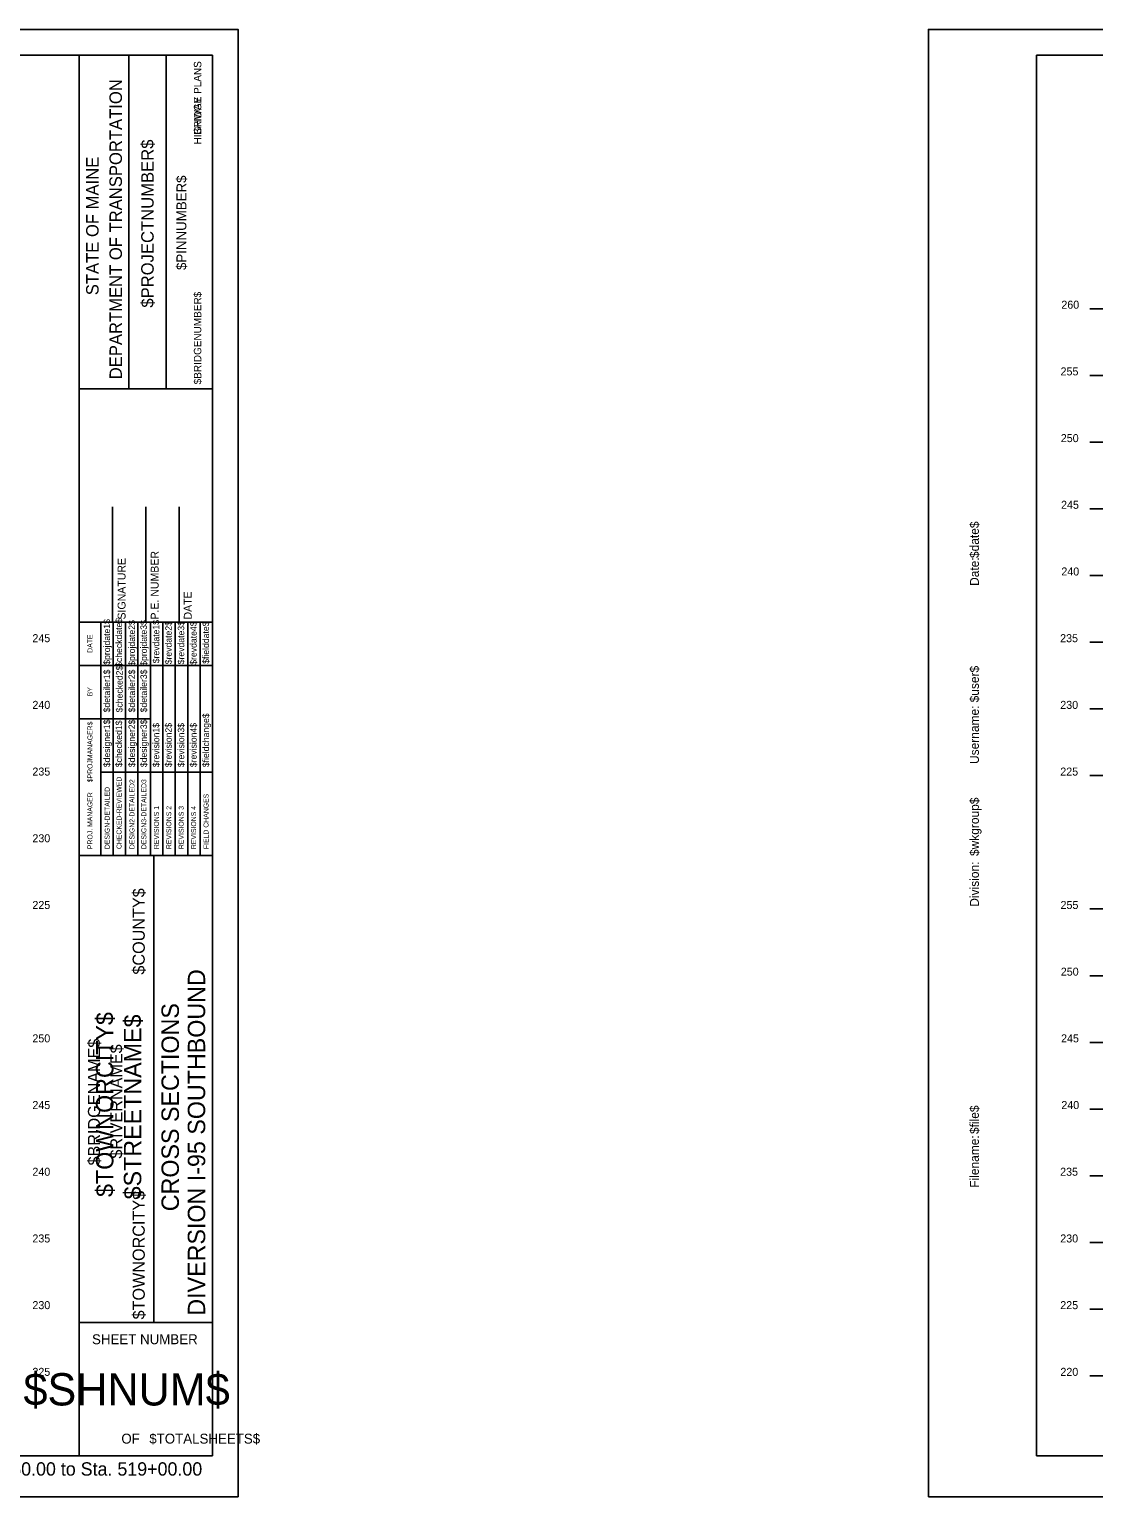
# Model space of a CAD drawing. Extents: x 1170543 to 1177585, y 609599 to 610623.
# Drawn here: x 1174097.8 to 1174177.6, y 609598.8 to 609708.8 of the extents above; entities that cross this region are included whole.
import ezdxf

# ---------------------------------------------------------------- set-up
doc = ezdxf.new("R2010")
doc.units = 0
for name, color, linetype in [('BORDER', 7, 'Continuous'), ('BRIDGE_TITLE', 7, 'Continuous'), ('H_V ANNOTATION', 7, 'Continuous'), ('HIGHWAY_TITLE', 7, 'Continuous'), ('MAJOR', 7, 'Continuous'), ('PLOT BOUNDARY', 7, 'Continuous')]:
    doc.layers.add(name, color=color, linetype=linetype)

msp = doc.modelspace()

# ---------------------------------------------------------------- linework, layer by layer
at = {"layer": 'BORDER'}
for p, q in [((1174111.53, 609706.87), (1173951.53, 609706.87)), ((1174101.53, 609601.88), (1174101.53, 609706.88)), ((1174105.26, 609681.87), (1174105.26, 609706.87)), ((1174108.05, 609681.87), (1174108.05, 609706.87)), ((1174111.53, 609601.88), (1174111.53, 609706.88)), ((1174333.29, 609706.87), (1174173.29, 609706.87)), ((1174173.29, 609706.87), (1174173.29, 609601.87)), ((1174101.53, 609681.87), (1174111.53, 609681.87)), ((1174104.03, 609664.38), (1174104.03, 609673.02)), ((1174106.53, 609664.38), (1174106.53, 609673.02)), ((1174109.03, 609664.38), (1174109.03, 609673.02)), ((1174101.53, 609664.38), (1174111.53, 609664.38)), ((1174101.53, 609646.88), (1174111.53, 609646.88)), ((1174107.12, 609611.88), (1174107.12, 609646.88)), ((1174101.53, 609611.88), (1174111.53, 609611.88)), ((1173951.53, 609601.87), (1174111.53, 609601.87)), ((1174173.29, 609601.87), (1174333.29, 609601.87))]:
    msp.add_line(p, q, dxfattribs=at)
for points in [[(1174103.15, 609661.13), (1174103.15, 609664.38)], [(1174104.08, 609646.88), (1174104.08, 609664.38)], [(1174105.01, 609664.38), (1174105.01, 609646.88)], [(1174105.94, 609646.88), (1174105.94, 609664.38)], [(1174106.87, 609646.88), (1174106.87, 609664.38)], [(1174107.8, 609646.88), (1174107.8, 609664.38)], [(1174108.74, 609646.88), (1174108.74, 609664.38)], [(1174109.67, 609646.88), (1174109.67, 609664.38)], [(1174110.6, 609646.88), (1174110.6, 609664.38)], [(1174103.15, 609646.88), (1174103.15, 609663.67)], [(1174101.53, 609661.13), (1174111.53, 609661.13)], [(1174101.53, 609657.13), (1174103.15, 609657.13)], [(1174103.15, 609657.13), (1174106.87, 609657.13)], [(1174103.15, 609653.13), (1174111.53, 609653.13)]]:
    msp.add_lwpolyline(points, dxfattribs=at)
at = {"layer": 'MAJOR'}
for p, q in [((1174177.28, 609687.87), (1174178.29, 609687.87)), ((1174177.28, 609682.87), (1174178.29, 609682.87)), ((1174177.28, 609677.87), (1174178.29, 609677.87)), ((1174177.28, 609672.87), (1174178.29, 609672.87)), ((1174177.28, 609667.87), (1174178.29, 609667.87)), ((1174177.28, 609662.87), (1174178.29, 609662.87)), ((1174177.28, 609657.87), (1174178.29, 609657.87)), ((1174177.28, 609652.87), (1174178.29, 609652.87)), ((1174177.28, 609642.87), (1174178.29, 609642.87)), ((1174177.28, 609637.87), (1174178.29, 609637.87)), ((1174177.28, 609632.87), (1174178.29, 609632.87)), ((1174177.28, 609627.87), (1174178.29, 609627.87)), ((1174177.28, 609622.87), (1174178.29, 609622.87)), ((1174177.28, 609617.87), (1174178.29, 609617.87)), ((1174177.28, 609612.87), (1174178.29, 609612.87)), ((1174177.28, 609607.87), (1174178.29, 609607.87))]:
    msp.add_line(p, q, dxfattribs=at)
at = {"layer": 'PLOT BOUNDARY'}
for points in [[(1173943.44, 609598.81), (1174113.44, 609598.81), (1174113.44, 609708.81), (1173943.44, 609708.81)], [(1174165.19, 609598.81), (1174335.19, 609598.81), (1174335.19, 609708.81), (1174165.19, 609708.81)]]:
    msp.add_lwpolyline(points, close=True, dxfattribs=at)

# ---------------------------------------------------------------- texts
at = {"layer": 'BORDER'}
for s, height, rotation, p in [('DEPARTMENT OF TRANSPORTATION', 0.9318, 90, (1174104.74, 609682.58)), ('$PROJECTNUMBER$', 0.9318, 90, (1174107.12, 609687.95)), ('STATE OF MAINE', 0.9318, 90, (1174102.99, 609688.88)), ('$PINNUMBER$', 0.7453, 90, (1174109.57, 609690.77)), ('$date$', 0.67, 90, (1174168.97, 609669.18)), ('P.E. NUMBER', 0.5906, 90, (1174107.49, 609664.57)), ('SIGNATURE', 0.591, 90, (1174105.01, 609664.57)), ('Date:', 0.67, 90, (1174168.97, 609667.09)), ('DATE', 0.591, 90, (1174109.97, 609664.57)), ('$projdate1$', 0.4845, 90, (1174103.85, 609661.18)), ('$checkdate$', 0.4845, 90, (1174104.75, 609661.02)), ('$projdate2$', 0.4845, 90, (1174105.72, 609661.1)), ('$projdate3$', 0.4845, 90, (1174106.61, 609661.1)), ('$revdate1$', 0.485, 90, (1174107.54, 609661.29)), ('$revdate2$', 0.485, 90, (1174108.47, 609661.21)), ('$revdate3$', 0.485, 90, (1174109.41, 609661.21)), ('$revdate4$', 0.485, 90, (1174110.34, 609661.18)), ('$fielddate$', 0.4845, 90, (1174111.27, 609661.25)), ('DATE', 0.371, 90, (1174102.53, 609662.08)), ('$detailer1$', 0.4845, 90, (1174103.85, 609657.61)), ('$checked2$', 0.485, 90, (1174104.79, 609657.61)), ('$detailer2$', 0.4845, 90, (1174105.72, 609657.61)), ('$detailer3$', 0.4845, 90, (1174106.61, 609657.61)), ('$user$', 0.67, 90, (1174168.97, 609658.36)), ('BY', 0.371, 90, (1174102.53, 609658.81)), ('$fieldchange$', 0.4845, 90, (1174111.27, 609653.5)), ('Username:', 0.67, 90, (1174168.97, 609653.74)), ('$PROJMANAGER$', 0.3727, 90, (1174102.53, 609652.37)), ('$designer1$', 0.4845, 90, (1174103.85, 609653.5)), ('$checked1$', 0.485, 90, (1174104.75, 609653.5)), ('$designer2$', 0.4845, 90, (1174105.72, 609653.5)), ('$designer3$', 0.4845, 90, (1174106.61, 609653.5)), ('$revision1$', 0.4845, 90, (1174107.54, 609653.5)), ('$revision2$', 0.4845, 90, (1174108.47, 609653.5)), ('$revision3$', 0.4845, 90, (1174109.41, 609653.5)), ('$revision4$', 0.4845, 90, (1174110.34, 609653.5)), ('CHECKED-REVIEWED', 0.3727, 90, (1174104.71, 609647.36)), ('DESIGN2-DETAILED2', 0.3727, 90, (1174105.68, 609647.36)), ('DESIGN3-DETAILED3', 0.3727, 90, (1174106.57, 609647.36)), ('PROJ. MANAGER', 0.3727, 90, (1174102.53, 609647.36)), ('DESIGN-DETAILED', 0.3727, 90, (1174103.82, 609647.36)), ('FIELD CHANGES', 0.3727, 90, (1174111.23, 609647.36)), ('$wkgroup$', 0.67, 90, (1174168.97, 609646.84)), ('REVISIONS 1', 0.3727, 90, (1174107.51, 609647.36)), ('REVISIONS 2', 0.3727, 90, (1174108.44, 609647.36)), ('REVISIONS 3', 0.3727, 90, (1174109.37, 609647.36)), ('REVISIONS 4', 0.3727, 90, (1174110.3, 609647.36)), ('Division:', 0.67, 90, (1174168.97, 609643.04)), ('DIVERSION I-95 SOUTHBOUND', 1.3043, 90, (1174110.98, 609612.38)), ('CROSS SECTIONS', 1.3043, 90, (1174109.01, 609620.21)), ('$file$', 0.67, 90, (1174168.97, 609626)), ('Filename:', 0.67, 90, (1174168.97, 609621.97)), ('SHEET NUMBER', 0.7453, 360, (1174102.5, 609610.24)), ('$SHNUM$', 2.419, 360, (1174097.36, 609605.65)), ('OF', 0.745, 360, (1174104.7, 609602.79)), ('$TOTALSHEETS$', 0.7453, 360, (1174106.79, 609602.79))]:
    msp.add_text(s, height=height, rotation=rotation, dxfattribs=at).set_placement(p)
at = {"layer": 'BRIDGE_TITLE'}
for s, height, p in [('BRIDGE PLANS', 0.559, (1174110.69, 609700.9)), ('$BRIDGENUMBER$', 0.559, (1174110.69, 609682.2)), ('$COUNTY$', 0.907, (1174106.45, 609637.95)), ('$BRIDGENAME$', 0.9072, (1174103.1, 609623.64)), ('$RIVERNAME$', 0.9072, (1174104.77, 609624.16)), ('$TOWNORCITY$', 0.9072, (1174106.45, 609612.1))]:
    msp.add_text(s, height=height, rotation=90, dxfattribs=at).set_placement(p)
at = {"layer": 'H_V ANNOTATION'}
for s, height, p in [('260', 0.6, (1174175.15, 609687.87)), ('255', 0.6, (1174175.09, 609682.87)), ('250', 0.6, (1174175.11, 609677.87)), ('245', 0.6, (1174175.13, 609672.87)), ('240', 0.6, (1174175.15, 609667.87)), ('245', 0.6, (1174098.03, 609662.87)), ('235', 0.6, (1174175.06, 609662.87)), ('240', 0.6, (1174098.03, 609657.87)), ('230', 0.6, (1174175.07, 609657.87)), ('235', 0.6, (1174098.03, 609652.87)), ('225', 0.6, (1174175.07, 609652.87)), ('230', 0.6, (1174098.03, 609647.87)), ('225', 0.6, (1174098.03, 609642.87)), ('255', 0.6, (1174175.09, 609642.87)), ('250', 0.6, (1174175.11, 609637.87)), ('250', 0.6, (1174098.03, 609632.87)), ('245', 0.6, (1174175.13, 609632.87)), ('245', 0.6, (1174098.03, 609627.87)), ('240', 0.6, (1174175.15, 609627.87)), ('240', 0.6, (1174098.03, 609622.87)), ('235', 0.6, (1174175.06, 609622.87)), ('235', 0.6, (1174098.03, 609617.87)), ('230', 0.6, (1174175.07, 609617.87)), ('230', 0.6, (1174098.03, 609612.87)), ('225', 0.6, (1174175.07, 609612.87)), ('225', 0.6, (1174098.03, 609607.87)), ('220', 0.6, (1174175.08, 609607.87)), ('Sta. 518+50.00 to Sta. 519+00.00', 1.0002, (1174090.68, 609600.39))]:
    msp.add_text(s, height=height, dxfattribs=at).set_placement(p)
at = {"layer": 'HIGHWAY_TITLE'}
for s, height, p in [('HIGHWAY PLANS', 0.559, (1174110.69, 609700.19)), ('$TOWNORCITY$', 1.3043, (1174104.1, 609621.28)), ('$STREETNAME$', 1.3043, (1174106.19, 609621.1))]:
    msp.add_text(s, height=height, rotation=90, dxfattribs=at).set_placement(p)

doc.saveas('drawing.dxf')
